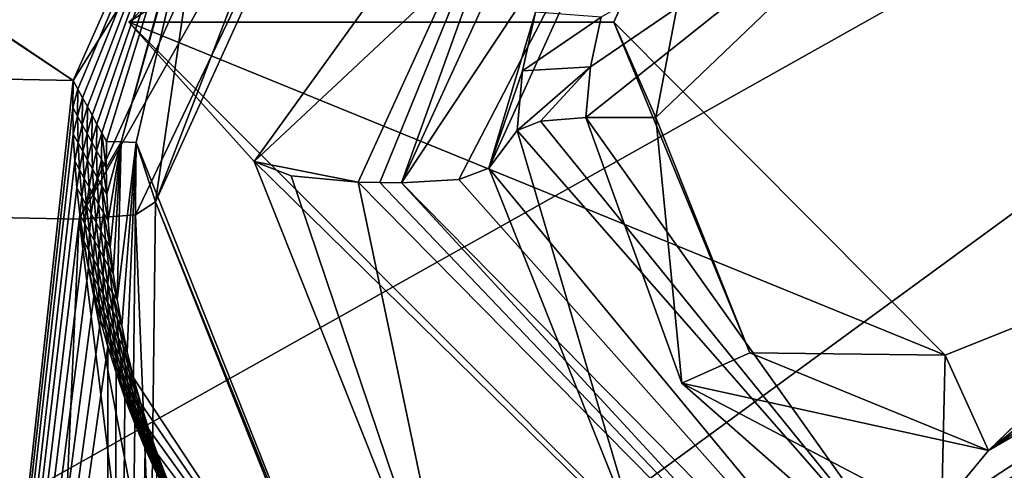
# Model space of a CAD drawing. Header units: millimetres. Extents: x -147 to 294, y -82 to 275.
# Tile 317 of 609: x 219.46 to 223.25, y 209.8 to 211.53. Entities that reach past the tile are written whole.
import ezdxf

# ---------------------------------------------------------------- set-up
doc = ezdxf.new("R2010")
doc.units = ezdxf.units.MM
doc.header["$LTSCALE"] = 67.506716
for name, color, linetype in [('1514', 7, 'CONTINUOUS'), ('1515', 7, 'CONTINUOUS'), ('1516', 7, 'CONTINUOUS'), ('1517', 7, 'CONTINUOUS'), ('1518', 7, 'CONTINUOUS'), ('1519', 7, 'CONTINUOUS'), ('1520', 7, 'CONTINUOUS'), ('1521', 7, 'CONTINUOUS'), ('1522', 7, 'CONTINUOUS'), ('1523', 7, 'CONTINUOUS'), ('1524', 7, 'CONTINUOUS'), ('1525', 7, 'CONTINUOUS'), ('1526', 7, 'CONTINUOUS'), ('1527', 7, 'CONTINUOUS'), ('1528', 7, 'CONTINUOUS'), ('1529', 7, 'CONTINUOUS'), ('1879', 7, 'CONTINUOUS'), ('1880', 7, 'CONTINUOUS'), ('2223', 7, 'CONTINUOUS'), ('2227', 7, 'CONTINUOUS'), ('2262', 7, 'CONTINUOUS'), ('2263', 7, 'CONTINUOUS'), ('2267', 7, 'CONTINUOUS'), ('2268', 7, 'CONTINUOUS'), ('2269', 7, 'CONTINUOUS'), ('2270', 7, 'CONTINUOUS'), ('2272', 7, 'CONTINUOUS'), ('2273', 7, 'CONTINUOUS'), ('756', 7, 'CONTINUOUS'), ('841', 7, 'CONTINUOUS')]:
    doc.layers.add(name, color=color, linetype=linetype)

msp = doc.modelspace()

# ---------------------------------------------------------------- linework, layer by layer
at = {"layer": '1514', "linetype": 'CONTINUOUS'}
for points in [[(219.877, 211.5258, -12.4908), (223.1358, 214.6399, -12.0937), (221.7466, 211.5258, -12.6877), (219.877, 211.5258, -12.4908)], [(221.7466, 211.5258, -12.6877), (223.1358, 214.6399, -12.0937), (222.1534, 212.4339, -12.5146), (221.7466, 211.5258, -12.6877)], [(223.1358, 214.6399, -12.0937), (226.2416, 211.5258, -13.161), (223.0931, 212.8104, -12.5241), (223.1358, 214.6399, -12.0937)], [(223.0931, 212.8104, -12.5241), (226.2416, 211.5258, -13.161), (224.372, 211.5258, -12.9641), (223.0931, 212.8104, -12.5241)], [(222.9828, 208.4118, -13.558), (219.877, 211.5258, -12.4908), (223.0255, 210.2412, -13.1277), (222.9828, 208.4118, -13.558)], [(219.877, 211.5258, -12.4908), (221.7466, 211.5258, -12.6877), (223.0255, 210.2412, -13.1277), (219.877, 211.5258, -12.4908)], [(226.2416, 211.5258, -13.161), (222.9828, 208.4118, -13.558), (224.372, 211.5258, -12.9641), (226.2416, 211.5258, -13.161)], [(224.372, 211.5258, -12.9641), (222.9828, 208.4118, -13.558), (223.9652, 210.6177, -13.1371), (224.372, 211.5258, -12.9641)], [(223.9652, 210.6177, -13.1371), (222.9828, 208.4118, -13.558), (223.0255, 210.2412, -13.1277), (223.9652, 210.6177, -13.1371)]]:
    msp.add_3dface(points, dxfattribs=at)
at = {"layer": '1515', "linetype": 'CONTINUOUS'}
for points in [[(219.877, 211.5258, -12.4908), (222.9828, 208.4118, -13.558), (220.3597, 210.9879, -10.2533), (219.877, 211.5258, -12.4908)], [(222.9828, 208.4118, -13.558), (226.2416, 211.5258, -13.161), (225.326, 208.9041, -10.9821), (222.9828, 208.4118, -13.558)], [(220.3597, 210.9879, -10.2533), (222.9828, 208.4118, -13.558), (221.1695, 208.9564, -10.7736), (220.3597, 210.9879, -10.2533)]]:
    msp.add_3dface(points, dxfattribs=at)
at = {"layer": '1516', "linetype": 'CONTINUOUS'}
for points in [[(223.1358, 214.6399, -12.0937), (219.877, 211.5258, -12.4908), (223.3667, 213.8048, -9.7203), (223.1358, 214.6399, -12.0937)], [(226.2416, 211.5258, -13.161), (223.1358, 214.6399, -12.0937), (226.2346, 210.9117, -10.5478), (226.2416, 211.5258, -13.161)], [(226.2346, 210.9117, -10.5478), (223.1358, 214.6399, -12.0937), (225.4272, 212.9389, -10.0242), (226.2346, 210.9117, -10.5478)], [(219.877, 211.5258, -12.4908), (220.3597, 210.9879, -10.2533), (223.3667, 213.8048, -9.7203), (219.877, 211.5258, -12.4908)]]:
    msp.add_3dface(points, dxfattribs=at)
at = {"layer": '1517', "linetype": 'CONTINUOUS'}
for points in [[(223.3667, 213.8048, -9.7203), (220.3597, 210.9879, -10.2533), (221.5528, 212.6435, -9.5599), (223.3667, 213.8048, -9.7203)], [(221.5528, 212.6435, -9.5599), (220.3597, 210.9879, -10.2533), (220.7609, 210.9081, -9.9456), (221.5528, 212.6435, -9.5599)], [(220.7609, 210.9081, -9.9456), (220.3597, 210.9879, -10.2533), (220.5026, 210.9328, -10.0287), (220.7609, 210.9081, -9.9456)]]:
    msp.add_3dface(points, dxfattribs=at)
at = {"layer": '1518', "linetype": 'CONTINUOUS'}
for points in [[(220.3597, 210.9879, -10.2533), (221.1695, 208.9564, -10.7736), (220.5026, 210.9328, -10.0287), (220.3597, 210.9879, -10.2533)], [(221.1695, 208.9564, -10.7736), (220.7609, 210.9081, -9.9456), (220.5026, 210.9328, -10.0287), (221.1695, 208.9564, -10.7736)], [(220.7609, 210.9081, -9.9456), (221.1695, 208.9564, -10.7736), (223.243, 208.3932, -10.6348), (220.7609, 210.9081, -9.9456)]]:
    msp.add_3dface(points, dxfattribs=at)
at = {"layer": '1519', "linetype": 'CONTINUOUS'}
for points in [[(220.7609, 210.9081, -9.9456), (223.243, 208.3932, -10.6348), (220.8447, 210.9066, -9.9481), (220.7609, 210.9081, -9.9456)], [(220.8447, 210.9066, -9.9481), (223.243, 208.3932, -10.6348), (220.9284, 210.9052, -9.9506), (220.8447, 210.9066, -9.9481)], [(220.9284, 210.9052, -9.9506), (223.243, 208.3932, -10.6348), (223.3056, 208.4927, -10.6127), (220.9284, 210.9052, -9.9506)]]:
    msp.add_3dface(points, dxfattribs=at)
at = {"layer": '1520', "linetype": 'CONTINUOUS'}
for points in [[(221.1489, 210.918, -10.0354), (223.3056, 208.4927, -10.6127), (221.2646, 210.9616, -10.2368), (221.1489, 210.918, -10.0354)], [(221.2646, 210.9616, -10.2368), (223.3056, 208.4927, -10.6127), (221.8458, 209.5068, -10.598), (221.2646, 210.9616, -10.2368)], [(220.9284, 210.9052, -9.9506), (223.3056, 208.4927, -10.6127), (221.1489, 210.918, -10.0354), (220.9284, 210.9052, -9.9506)]]:
    msp.add_3dface(points, dxfattribs=at)
at = {"layer": '1521', "linetype": 'CONTINUOUS'}
for points in [[(220.9284, 210.9052, -9.9506), (221.9147, 212.3939, -9.9108), (221.6969, 212.5814, -9.5784), (220.9284, 210.9052, -9.9506)], [(220.9284, 210.9052, -9.9506), (221.1489, 210.918, -10.0354), (221.9147, 212.3939, -9.9108), (220.9284, 210.9052, -9.9506)], [(221.1489, 210.918, -10.0354), (221.2646, 210.9616, -10.2368), (221.9147, 212.3939, -9.9108), (221.1489, 210.918, -10.0354)]]:
    msp.add_3dface(points, dxfattribs=at)
at = {"layer": '1522', "linetype": 'CONTINUOUS'}
for points in [[(221.5528, 212.6435, -9.5599), (220.7609, 210.9081, -9.9456), (220.8447, 210.9066, -9.9481), (221.5528, 212.6435, -9.5599)], [(221.5528, 212.6435, -9.5599), (220.8447, 210.9066, -9.9481), (220.9284, 210.9052, -9.9506), (221.5528, 212.6435, -9.5599)], [(221.5528, 212.6435, -9.5599), (220.9284, 210.9052, -9.9506), (221.6969, 212.5814, -9.5784), (221.5528, 212.6435, -9.5599)]]:
    msp.add_3dface(points, dxfattribs=at)
at = {"layer": '1523', "linetype": 'CONTINUOUS'}
for points in [[(221.9147, 212.3939, -9.9108), (221.2646, 210.9616, -10.2368), (221.4446, 211.5637, -10.7669), (221.9147, 212.3939, -9.9108)], [(221.4446, 211.5637, -10.7669), (221.2646, 210.9616, -10.2368), (221.3947, 211.3373, -10.8155), (221.4446, 211.5637, -10.7669)], [(221.3947, 211.3373, -10.8155), (221.2646, 210.9616, -10.2368), (221.3742, 211.1073, -10.868), (221.3947, 211.3373, -10.8155)]]:
    msp.add_3dface(points, dxfattribs=at)
at = {"layer": '1524', "linetype": 'CONTINUOUS'}
for points in [[(221.2646, 210.9616, -10.2368), (221.8458, 209.5068, -10.598), (221.3742, 211.1073, -10.868), (221.2646, 210.9616, -10.2368)], [(221.3742, 211.1073, -10.868), (221.8458, 209.5068, -10.598), (222.9647, 209.2914, -11.4671), (221.3742, 211.1073, -10.868)], [(222.9647, 209.2914, -11.4671), (223.3189, 208.8827, -10.7848), (225.0449, 210.6508, -11.363), (222.9647, 209.2914, -11.4671)]]:
    msp.add_3dface(points, dxfattribs=at)
at = {"layer": '1525', "linetype": 'CONTINUOUS'}
for points in [[(221.3742, 211.1073, -10.868), (222.9647, 209.2914, -11.4671), (221.4649, 211.1438, -11.0329), (221.3742, 211.1073, -10.868)], [(221.4649, 211.1438, -11.0329), (222.9647, 209.2914, -11.4671), (221.6393, 211.1579, -11.1112), (221.4649, 211.1438, -11.0329)], [(221.6393, 211.1579, -11.1112), (222.9647, 209.2914, -11.4671), (222.0099, 210.1331, -11.3938), (221.6393, 211.1579, -11.1112)], [(222.984, 209.6213, -11.618), (225.0449, 210.6508, -11.363), (224.7457, 210.7716, -11.5301), (222.984, 209.6213, -11.618)], [(222.9647, 209.2914, -11.4671), (225.0449, 210.6508, -11.363), (222.984, 209.6213, -11.618), (222.9647, 209.2914, -11.4671)], [(222.0099, 210.1331, -11.3938), (222.9647, 209.2914, -11.4671), (222.984, 209.6213, -11.618), (222.0099, 210.1331, -11.3938)]]:
    msp.add_3dface(points, dxfattribs=at)
at = {"layer": '1526', "linetype": 'CONTINUOUS'}
for points in [[(221.4446, 211.5637, -10.7669), (221.3947, 211.3373, -10.8155), (221.6989, 211.5441, -11.0257), (221.4446, 211.5637, -10.7669)], [(221.6989, 211.5441, -11.0257), (221.3947, 211.3373, -10.8155), (221.6567, 211.3525, -11.0668), (221.6989, 211.5441, -11.0257)], [(221.3947, 211.3373, -10.8155), (221.3742, 211.1073, -10.868), (221.6567, 211.3525, -11.0668), (221.3947, 211.3373, -10.8155)], [(221.3742, 211.1073, -10.868), (221.4649, 211.1438, -11.0329), (221.6567, 211.3525, -11.0668), (221.3742, 211.1073, -10.868)], [(221.4649, 211.1438, -11.0329), (221.6393, 211.1579, -11.1112), (221.6567, 211.3525, -11.0668), (221.4649, 211.1438, -11.0329)]]:
    msp.add_3dface(points, dxfattribs=at)
at = {"layer": '1527', "linetype": 'CONTINUOUS'}
for points in [[(221.6567, 211.3525, -11.0668), (221.6393, 211.1579, -11.1112), (223.2521, 212.4425, -10.9757), (221.6567, 211.3525, -11.0668)], [(223.2521, 212.4425, -10.9757), (221.6393, 211.1579, -11.1112), (221.9096, 211.1579, -11.1397), (223.2521, 212.4425, -10.9757)], [(221.6989, 211.5441, -11.0257), (221.6567, 211.3525, -11.0668), (223.2521, 212.4425, -10.9757), (221.6989, 211.5441, -11.0257)], [(221.6393, 211.1579, -11.1112), (222.0099, 210.1331, -11.3938), (221.9096, 211.1579, -11.1397), (221.6393, 211.1579, -11.1112)], [(221.9096, 211.1579, -11.1397), (222.0099, 210.1331, -11.3938), (222.2714, 210.2498, -11.3936), (221.9096, 211.1579, -11.1397)], [(224.7879, 210.9632, -11.489), (224.8053, 211.1579, -11.4446), (223.1925, 209.8733, -11.5801), (224.7879, 210.9632, -11.489)], [(224.8053, 211.1579, -11.4446), (224.535, 211.1579, -11.4161), (223.1925, 209.8733, -11.5801), (224.8053, 211.1579, -11.4446)], [(224.7457, 210.7716, -11.5301), (224.7879, 210.9632, -11.489), (223.1925, 209.8733, -11.5801), (224.7457, 210.7716, -11.5301)], [(222.984, 209.6213, -11.618), (224.7457, 210.7716, -11.5301), (223.1925, 209.8733, -11.5801), (222.984, 209.6213, -11.618)], [(222.2714, 210.2498, -11.3936), (222.0099, 210.1331, -11.3938), (223.1925, 209.8733, -11.5801), (222.2714, 210.2498, -11.3936)], [(222.0099, 210.1331, -11.3938), (222.984, 209.6213, -11.618), (223.1925, 209.8733, -11.5801), (222.0099, 210.1331, -11.3938)]]:
    msp.add_3dface(points, dxfattribs=at)
at = {"layer": '1528', "linetype": 'CONTINUOUS'}
for points in [[(223.0931, 212.8104, -12.5241), (224.372, 211.5258, -12.9641), (224.1732, 212.066, -11.1622), (223.0931, 212.8104, -12.5241)], [(221.7466, 211.5258, -12.6877), (222.1534, 212.4339, -12.5146), (221.9096, 211.1579, -11.1397), (221.7466, 211.5258, -12.6877)], [(222.1534, 212.4339, -12.5146), (223.2521, 212.4425, -10.9757), (221.9096, 211.1579, -11.1397), (222.1534, 212.4339, -12.5146)]]:
    msp.add_3dface(points, dxfattribs=at)
at = {"layer": '1529', "linetype": 'CONTINUOUS'}
for points in [[(223.0255, 210.2412, -13.1277), (221.7466, 211.5258, -12.6877), (222.2714, 210.2498, -11.3936), (223.0255, 210.2412, -13.1277)], [(221.7466, 211.5258, -12.6877), (221.9096, 211.1579, -11.1397), (222.2714, 210.2498, -11.3936), (221.7466, 211.5258, -12.6877)], [(224.535, 211.1579, -11.4161), (223.9652, 210.6177, -13.1371), (223.1925, 209.8733, -11.5801), (224.535, 211.1579, -11.4161)], [(223.9652, 210.6177, -13.1371), (223.0255, 210.2412, -13.1277), (223.1925, 209.8733, -11.5801), (223.9652, 210.6177, -13.1371)], [(223.0255, 210.2412, -13.1277), (222.2714, 210.2498, -11.3936), (223.1925, 209.8733, -11.5801), (223.0255, 210.2412, -13.1277)]]:
    msp.add_3dface(points, dxfattribs=at)
at = {"layer": '1879', "linetype": 'CONTINUOUS'}
for points in [[(219.6614, 211.3002, -11.473), (215.3551, 214.2048, -10.7658), (221.4861, 214.2106, -10.8442), (219.6614, 211.3002, -11.473)], [(216.352, 213.506, -10.9229), (215.3551, 214.2048, -10.7658), (219.6614, 211.3002, -11.473), (216.352, 213.506, -10.9229)], [(218.4311, 211.3242, -11.4471), (216.352, 213.506, -10.9229), (219.6614, 211.3002, -11.473), (218.4311, 211.3242, -11.4471)]]:
    msp.add_3dface(points, dxfattribs=at)
at = {"layer": '1880', "linetype": 'CONTINUOUS'}
for points in [[(218.4311, 211.3242, -11.4471), (219.6614, 211.3002, -11.473), (218.7478, 202.9495, -13.5484), (218.4311, 211.3242, -11.4471)], [(218.7478, 202.9495, -13.5484), (219.6614, 211.3002, -11.473), (219.6602, 211.1968, -11.4976), (218.7478, 202.9495, -13.5484)], [(219.6623, 211.0933, -11.5224), (218.7478, 202.9495, -13.5484), (219.6602, 211.1968, -11.4976), (219.6623, 211.0933, -11.5224)], [(219.6676, 210.9897, -11.5473), (218.7478, 202.9495, -13.5484), (219.6623, 211.0933, -11.5224), (219.6676, 210.9897, -11.5473)], [(219.6762, 210.8863, -11.5723), (218.7478, 202.9495, -13.5484), (219.6676, 210.9897, -11.5473), (219.6762, 210.8863, -11.5723)], [(219.688, 210.783, -11.5974), (218.7478, 202.9495, -13.5484), (219.6762, 210.8863, -11.5723), (219.688, 210.783, -11.5974)], [(219.7031, 210.6801, -11.6224), (218.7478, 202.9495, -13.5484), (219.688, 210.783, -11.5974), (219.7031, 210.6801, -11.6224)], [(219.7214, 210.5776, -11.6475), (218.7478, 202.9495, -13.5484), (219.7031, 210.6801, -11.6224), (219.7214, 210.5776, -11.6475)], [(219.7429, 210.4757, -11.6725), (218.7478, 202.9495, -13.5484), (219.7214, 210.5776, -11.6475), (219.7429, 210.4757, -11.6725)], [(219.7677, 210.3744, -11.6975), (218.7478, 202.9495, -13.5484), (219.7429, 210.4757, -11.6725), (219.7677, 210.3744, -11.6975)], [(219.7957, 210.2738, -11.7224), (218.7478, 202.9495, -13.5484), (219.7677, 210.3744, -11.6975), (219.7957, 210.2738, -11.7224)], [(219.7919, 201.3549, -13.9898), (218.7478, 202.9495, -13.5484), (219.7957, 210.2738, -11.7224), (219.7919, 201.3549, -13.9898)], [(219.827, 210.1739, -11.7472), (219.7919, 201.3549, -13.9898), (219.7957, 210.2738, -11.7224), (219.827, 210.1739, -11.7472)], [(219.8615, 210.075, -11.7719), (219.7919, 201.3549, -13.9898), (219.827, 210.1739, -11.7472), (219.8615, 210.075, -11.7719)], [(219.8991, 209.977, -11.7965), (219.7919, 201.3549, -13.9898), (219.8615, 210.075, -11.7719), (219.8991, 209.977, -11.7965)], [(219.9398, 209.8803, -11.8208), (219.7919, 201.3549, -13.9898), (219.8991, 209.977, -11.7965), (219.9398, 209.8803, -11.8208)], [(219.9836, 209.7848, -11.845), (219.7919, 201.3549, -13.9898), (219.9398, 209.8803, -11.8208), (219.9836, 209.7848, -11.845)]]:
    msp.add_3dface(points, dxfattribs=at)
at = {"layer": '2223', "linetype": 'CONTINUOUS'}
for points in [[(216.4957, 210.8321, -9.1839), (220.8279, 213.2816, -8.6769), (216.3265, 211.7401, -8.9692), (216.4957, 210.8321, -9.1839)], [(218.0914, 210.7973, -9.2039), (220.8279, 213.2816, -8.6769), (216.4957, 210.8321, -9.1839), (218.0914, 210.7973, -9.2039)], [(219.6853, 210.7654, -9.236), (220.8279, 213.2816, -8.6769), (218.0914, 210.7973, -9.2039), (219.6853, 210.7654, -9.236)]]:
    msp.add_3dface(points, dxfattribs=at)
at = {"layer": '2227', "linetype": 'CONTINUOUS'}
for points in [[(219.6853, 210.7654, -9.236), (218.0914, 210.7973, -9.2039), (219.2029, 199.9593, -11.9699), (219.6853, 210.7654, -9.236)], [(221.3197, 197.5465, -12.6756), (219.6853, 210.7654, -9.236), (219.2029, 199.9593, -11.9699), (221.3197, 197.5465, -12.6756)], [(219.6853, 210.7654, -9.236), (221.3197, 197.5465, -12.6756), (219.9612, 209.3108, -9.5925), (219.6853, 210.7654, -9.236)]]:
    msp.add_3dface(points, dxfattribs=at)
at = {"layer": '2262', "linetype": 'CONTINUOUS'}
for points in [[(219.9018, 210.7825, -9.3328), (219.9612, 209.3108, -9.5925), (219.979, 210.8324, -9.5518), (219.9018, 210.7825, -9.3328)], [(219.979, 210.8324, -9.5518), (219.9612, 209.3108, -9.5925), (220.9123, 208.49, -10.1353), (219.979, 210.8324, -9.5518)], [(219.6853, 210.7654, -9.236), (219.9612, 209.3108, -9.5925), (219.9018, 210.7825, -9.3328), (219.6853, 210.7654, -9.236)]]:
    msp.add_3dface(points, dxfattribs=at)
at = {"layer": '2263', "linetype": 'CONTINUOUS'}
for points in [[(220.8279, 213.2816, -8.6769), (219.6853, 210.7654, -9.236), (221.0301, 213.142, -9.032), (220.8279, 213.2816, -8.6769)], [(219.6853, 210.7654, -9.236), (219.9018, 210.7825, -9.3328), (221.0301, 213.142, -9.032), (219.6853, 210.7654, -9.236)], [(219.9018, 210.7825, -9.3328), (219.979, 210.8324, -9.5518), (221.0301, 213.142, -9.032), (219.9018, 210.7825, -9.3328)]]:
    msp.add_3dface(points, dxfattribs=at)
at = {"layer": '2267', "linetype": 'CONTINUOUS'}
for points in [[(219.79, 211.0654, -10.5031), (219.8473, 211.0632, -10.5049), (219.7889, 210.9633, -10.5276), (219.79, 211.0654, -10.5031)], [(219.7889, 210.9633, -10.5276), (219.8473, 211.0632, -10.5049), (219.791, 210.8614, -10.552), (219.7889, 210.9633, -10.5276)], [(219.791, 210.8614, -10.552), (219.8473, 211.0632, -10.5049), (219.7962, 210.7598, -10.5765), (219.791, 210.8614, -10.552)], [(219.7962, 210.7598, -10.5765), (219.8473, 211.0632, -10.5049), (219.8046, 210.6583, -10.6011), (219.7962, 210.7598, -10.5765)], [(219.8046, 210.6583, -10.6011), (219.8473, 211.0632, -10.5049), (219.8163, 210.5571, -10.6257), (219.8046, 210.6583, -10.6011)], [(219.8163, 210.5571, -10.6257), (219.8473, 211.0632, -10.5049), (219.8311, 210.4558, -10.6503), (219.8163, 210.5571, -10.6257)], [(219.8473, 211.0632, -10.5049), (219.9041, 211.061, -10.5065), (219.8311, 210.4558, -10.6503), (219.8473, 211.0632, -10.5049)], [(219.8311, 210.4558, -10.6503), (219.9041, 211.061, -10.5065), (219.8491, 210.3546, -10.6751), (219.8311, 210.4558, -10.6503)], [(219.8491, 210.3546, -10.6751), (219.9041, 211.061, -10.5065), (219.8702, 210.2537, -10.6999), (219.8491, 210.3546, -10.6751)], [(219.8702, 210.2537, -10.6999), (219.9041, 211.061, -10.5065), (219.8946, 210.1536, -10.7246), (219.8702, 210.2537, -10.6999)], [(219.9041, 211.061, -10.5065), (220.828, 208.7377, -11.0913), (219.8946, 210.1536, -10.7246), (219.9041, 211.061, -10.5065)], [(219.8946, 210.1536, -10.7246), (220.828, 208.7377, -11.0913), (219.9221, 210.0545, -10.7491), (219.8946, 210.1536, -10.7246)], [(219.9221, 210.0545, -10.7491), (220.828, 208.7377, -11.0913), (219.9528, 209.956, -10.7736), (219.9221, 210.0545, -10.7491)], [(219.9528, 209.956, -10.7736), (220.828, 208.7377, -11.0913), (219.9867, 209.8581, -10.798), (219.9528, 209.956, -10.7736)], [(219.9867, 209.8581, -10.798), (220.828, 208.7377, -11.0913), (220.0237, 209.7612, -10.8224), (219.9867, 209.8581, -10.798)]]:
    msp.add_3dface(points, dxfattribs=at)
at = {"layer": '2268', "linetype": 'CONTINUOUS'}
for points in [[(219.979, 210.8324, -9.5518), (220.828, 208.7377, -11.0913), (219.9041, 211.061, -10.5065), (219.979, 210.8324, -9.5518)], [(219.979, 210.8324, -9.5518), (220.9123, 208.49, -10.1353), (220.828, 208.7377, -11.0913), (219.979, 210.8324, -9.5518)]]:
    msp.add_3dface(points, dxfattribs=at)
at = {"layer": '2269', "linetype": 'CONTINUOUS'}
for points in [[(221.0301, 213.142, -9.032), (219.979, 210.8324, -9.5518), (220.9446, 213.3499, -9.9976), (221.0301, 213.142, -9.032)], [(220.9446, 213.3499, -9.9976), (219.979, 210.8324, -9.5518), (220.1952, 212.3104, -10.2182), (220.9446, 213.3499, -9.9976)], [(219.979, 210.8324, -9.5518), (219.9041, 211.061, -10.5065), (220.1952, 212.3104, -10.2182), (219.979, 210.8324, -9.5518)]]:
    msp.add_3dface(points, dxfattribs=at)
at = {"layer": '2270', "linetype": 'CONTINUOUS'}
for points in [[(219.8473, 211.0632, -10.5049), (219.79, 211.0654, -10.5031), (220.3146, 212.7671, -10.1154), (219.8473, 211.0632, -10.5049)], [(220.1952, 212.3104, -10.2182), (219.8473, 211.0632, -10.5049), (220.3146, 212.7671, -10.1154), (220.1952, 212.3104, -10.2182)], [(219.9041, 211.061, -10.5065), (219.8473, 211.0632, -10.5049), (220.1952, 212.3104, -10.2182), (219.9041, 211.061, -10.5065)]]:
    msp.add_3dface(points, dxfattribs=at)
at = {"layer": '2272', "linetype": 'CONTINUOUS'}
for points in [[(219.6614, 211.3002, -11.473), (221.4861, 214.2106, -10.8442), (220.3146, 212.7671, -10.1154), (219.6614, 211.3002, -11.473)], [(219.6614, 211.3002, -11.473), (220.3146, 212.7671, -10.1154), (219.6797, 211.2668, -11.335), (219.6614, 211.3002, -11.473)], [(219.6797, 211.2668, -11.335), (220.3146, 212.7671, -10.1154), (219.6981, 211.2332, -11.1963), (219.6797, 211.2668, -11.335)], [(219.6981, 211.2332, -11.1963), (220.3146, 212.7671, -10.1154), (219.7165, 211.1996, -11.0575), (219.6981, 211.2332, -11.1963)], [(219.7165, 211.1996, -11.0575), (220.3146, 212.7671, -10.1154), (219.7349, 211.166, -10.9188), (219.7165, 211.1996, -11.0575)], [(219.7349, 211.166, -10.9188), (220.3146, 212.7671, -10.1154), (219.7533, 211.1324, -10.7801), (219.7349, 211.166, -10.9188)], [(219.7533, 211.1324, -10.7801), (220.3146, 212.7671, -10.1154), (219.7717, 211.0988, -10.6414), (219.7533, 211.1324, -10.7801)], [(220.3146, 212.7671, -10.1154), (219.79, 211.0654, -10.5031), (219.7717, 211.0988, -10.6414), (220.3146, 212.7671, -10.1154)]]:
    msp.add_3dface(points, dxfattribs=at)
at = {"layer": '2273', "linetype": 'CONTINUOUS'}
for points in [[(219.6602, 211.1968, -11.4976), (219.6614, 211.3002, -11.473), (219.6797, 211.2668, -11.335), (219.6602, 211.1968, -11.4976)], [(219.6602, 211.1968, -11.4976), (219.6797, 211.2668, -11.335), (219.6785, 211.1632, -11.3597), (219.6602, 211.1968, -11.4976)], [(219.6797, 211.2668, -11.335), (219.6981, 211.2332, -11.1963), (219.6785, 211.1632, -11.3597), (219.6797, 211.2668, -11.335)], [(219.6785, 211.1632, -11.3597), (219.6981, 211.2332, -11.1963), (219.6969, 211.1297, -11.221), (219.6785, 211.1632, -11.3597)], [(219.6981, 211.2332, -11.1963), (219.7165, 211.1996, -11.0575), (219.6969, 211.1297, -11.221), (219.6981, 211.2332, -11.1963)], [(219.6969, 211.1297, -11.221), (219.7165, 211.1996, -11.0575), (219.7153, 211.0963, -11.0823), (219.6969, 211.1297, -11.221)], [(219.7165, 211.1996, -11.0575), (219.7349, 211.166, -10.9188), (219.7153, 211.0963, -11.0823), (219.7165, 211.1996, -11.0575)], [(219.6623, 211.0933, -11.5224), (219.6602, 211.1968, -11.4976), (219.6785, 211.1632, -11.3597), (219.6623, 211.0933, -11.5224)], [(219.6806, 211.0594, -11.3847), (219.6623, 211.0933, -11.5224), (219.6785, 211.1632, -11.3597), (219.6806, 211.0594, -11.3847)], [(219.6806, 211.0594, -11.3847), (219.6785, 211.1632, -11.3597), (219.6969, 211.1297, -11.221), (219.6806, 211.0594, -11.3847)], [(219.7153, 211.0963, -11.0823), (219.7349, 211.166, -10.9188), (219.7337, 211.0628, -10.9435), (219.7153, 211.0963, -11.0823)], [(219.7349, 211.166, -10.9188), (219.7533, 211.1324, -10.7801), (219.7337, 211.0628, -10.9435), (219.7349, 211.166, -10.9188)], [(219.699, 211.0261, -11.2459), (219.6806, 211.0594, -11.3847), (219.6969, 211.1297, -11.221), (219.699, 211.0261, -11.2459)], [(219.699, 211.0261, -11.2459), (219.6969, 211.1297, -11.221), (219.7153, 211.0963, -11.0823), (219.699, 211.0261, -11.2459)], [(219.7337, 211.0628, -10.9435), (219.7533, 211.1324, -10.7801), (219.7522, 211.0293, -10.8047), (219.7337, 211.0628, -10.9435)], [(219.7533, 211.1324, -10.7801), (219.7717, 211.0988, -10.6414), (219.7522, 211.0293, -10.8047), (219.7533, 211.1324, -10.7801)], [(219.6676, 210.9897, -11.5473), (219.6623, 211.0933, -11.5224), (219.6806, 211.0594, -11.3847), (219.6676, 210.9897, -11.5473)], [(219.7175, 210.9927, -11.1071), (219.699, 211.0261, -11.2459), (219.7153, 211.0963, -11.0823), (219.7175, 210.9927, -11.1071)], [(219.7175, 210.9927, -11.1071), (219.7153, 211.0963, -11.0823), (219.7337, 211.0628, -10.9435), (219.7175, 210.9927, -11.1071)], [(219.7522, 211.0293, -10.8047), (219.7717, 211.0988, -10.6414), (219.7706, 210.9959, -10.666), (219.7522, 211.0293, -10.8047)], [(219.7717, 211.0988, -10.6414), (219.7889, 210.9633, -10.5276), (219.7706, 210.9959, -10.666), (219.7717, 211.0988, -10.6414)], [(219.79, 211.0654, -10.5031), (219.7889, 210.9633, -10.5276), (219.7717, 211.0988, -10.6414), (219.79, 211.0654, -10.5031)], [(219.686, 210.9555, -11.4097), (219.6676, 210.9897, -11.5473), (219.6806, 211.0594, -11.3847), (219.686, 210.9555, -11.4097)], [(219.686, 210.9555, -11.4097), (219.6806, 211.0594, -11.3847), (219.699, 211.0261, -11.2459), (219.686, 210.9555, -11.4097)], [(219.7359, 210.9594, -10.9683), (219.7175, 210.9927, -11.1071), (219.7337, 211.0628, -10.9435), (219.7359, 210.9594, -10.9683)], [(219.7359, 210.9594, -10.9683), (219.7337, 211.0628, -10.9435), (219.7522, 211.0293, -10.8047), (219.7359, 210.9594, -10.9683)], [(219.7044, 210.9223, -11.2709), (219.686, 210.9555, -11.4097), (219.699, 211.0261, -11.2459), (219.7044, 210.9223, -11.2709)], [(219.7044, 210.9223, -11.2709), (219.699, 211.0261, -11.2459), (219.7175, 210.9927, -11.1071), (219.7044, 210.9223, -11.2709)], [(219.7543, 210.926, -10.8296), (219.7359, 210.9594, -10.9683), (219.7522, 211.0293, -10.8047), (219.7543, 210.926, -10.8296)], [(219.7543, 210.926, -10.8296), (219.7522, 211.0293, -10.8047), (219.7706, 210.9959, -10.666), (219.7543, 210.926, -10.8296)], [(219.6762, 210.8863, -11.5723), (219.6676, 210.9897, -11.5473), (219.686, 210.9555, -11.4097), (219.6762, 210.8863, -11.5723)], [(219.7228, 210.8891, -11.1321), (219.7044, 210.9223, -11.2709), (219.7175, 210.9927, -11.1071), (219.7228, 210.8891, -11.1321)], [(219.7228, 210.8891, -11.1321), (219.7175, 210.9927, -11.1071), (219.7359, 210.9594, -10.9683), (219.7228, 210.8891, -11.1321)], [(219.7727, 210.8927, -10.6908), (219.7543, 210.926, -10.8296), (219.7706, 210.9959, -10.666), (219.7727, 210.8927, -10.6908)], [(219.7889, 210.9633, -10.5276), (219.791, 210.8614, -10.552), (219.7706, 210.9959, -10.666), (219.7889, 210.9633, -10.5276)], [(219.791, 210.8614, -10.552), (219.7727, 210.8927, -10.6908), (219.7706, 210.9959, -10.666), (219.791, 210.8614, -10.552)], [(219.6947, 210.8517, -11.4348), (219.6762, 210.8863, -11.5723), (219.686, 210.9555, -11.4097), (219.6947, 210.8517, -11.4348)], [(219.6947, 210.8517, -11.4348), (219.686, 210.9555, -11.4097), (219.7044, 210.9223, -11.2709), (219.6947, 210.8517, -11.4348)], [(219.7413, 210.8558, -10.9933), (219.7228, 210.8891, -11.1321), (219.7359, 210.9594, -10.9683), (219.7413, 210.8558, -10.9933)], [(219.7413, 210.8558, -10.9933), (219.7359, 210.9594, -10.9683), (219.7543, 210.926, -10.8296), (219.7413, 210.8558, -10.9933)], [(219.7131, 210.8186, -11.296), (219.6947, 210.8517, -11.4348), (219.7044, 210.9223, -11.2709), (219.7131, 210.8186, -11.296)], [(219.7131, 210.8186, -11.296), (219.7044, 210.9223, -11.2709), (219.7228, 210.8891, -11.1321), (219.7131, 210.8186, -11.296)], [(219.7597, 210.8226, -10.8545), (219.7413, 210.8558, -10.9933), (219.7543, 210.926, -10.8296), (219.7597, 210.8226, -10.8545)], [(219.7597, 210.8226, -10.8545), (219.7543, 210.926, -10.8296), (219.7727, 210.8927, -10.6908), (219.7597, 210.8226, -10.8545)], [(219.688, 210.783, -11.5974), (219.6762, 210.8863, -11.5723), (219.6947, 210.8517, -11.4348), (219.688, 210.783, -11.5974)], [(219.7315, 210.7854, -11.1572), (219.7131, 210.8186, -11.296), (219.7228, 210.8891, -11.1321), (219.7315, 210.7854, -11.1572)], [(219.7315, 210.7854, -11.1572), (219.7228, 210.8891, -11.1321), (219.7413, 210.8558, -10.9933), (219.7315, 210.7854, -11.1572)], [(219.7781, 210.7894, -10.7157), (219.7597, 210.8226, -10.8545), (219.7727, 210.8927, -10.6908), (219.7781, 210.7894, -10.7157)], [(219.791, 210.8614, -10.552), (219.7962, 210.7598, -10.5765), (219.7727, 210.8927, -10.6908), (219.791, 210.8614, -10.552)], [(219.7962, 210.7598, -10.5765), (219.7781, 210.7894, -10.7157), (219.7727, 210.8927, -10.6908), (219.7962, 210.7598, -10.5765)], [(219.7066, 210.748, -11.46), (219.688, 210.783, -11.5974), (219.6947, 210.8517, -11.4348), (219.7066, 210.748, -11.46)], [(219.7066, 210.748, -11.46), (219.6947, 210.8517, -11.4348), (219.7131, 210.8186, -11.296), (219.7066, 210.748, -11.46)], [(219.725, 210.715, -11.3212), (219.7066, 210.748, -11.46), (219.7131, 210.8186, -11.296), (219.725, 210.715, -11.3212)], [(219.725, 210.715, -11.3212), (219.7131, 210.8186, -11.296), (219.7315, 210.7854, -11.1572), (219.725, 210.715, -11.3212)], [(219.75, 210.7523, -11.0183), (219.7315, 210.7854, -11.1572), (219.7413, 210.8558, -10.9933), (219.75, 210.7523, -11.0183)], [(219.75, 210.7523, -11.0183), (219.7413, 210.8558, -10.9933), (219.7597, 210.8226, -10.8545), (219.75, 210.7523, -11.0183)], [(219.7684, 210.7193, -10.8795), (219.75, 210.7523, -11.0183), (219.7597, 210.8226, -10.8545), (219.7684, 210.7193, -10.8795)], [(219.7684, 210.7193, -10.8795), (219.7597, 210.8226, -10.8545), (219.7781, 210.7894, -10.7157), (219.7684, 210.7193, -10.8795)], [(219.7031, 210.6801, -11.6224), (219.688, 210.783, -11.5974), (219.7066, 210.748, -11.46), (219.7031, 210.6801, -11.6224)], [(219.7435, 210.6819, -11.1823), (219.725, 210.715, -11.3212), (219.7315, 210.7854, -11.1572), (219.7435, 210.6819, -11.1823)], [(219.7435, 210.6819, -11.1823), (219.7315, 210.7854, -11.1572), (219.75, 210.7523, -11.0183), (219.7435, 210.6819, -11.1823)], [(219.7868, 210.6862, -10.7406), (219.7684, 210.7193, -10.8795), (219.7781, 210.7894, -10.7157), (219.7868, 210.6862, -10.7406)], [(219.7962, 210.7598, -10.5765), (219.8046, 210.6583, -10.6011), (219.7781, 210.7894, -10.7157), (219.7962, 210.7598, -10.5765)], [(219.8046, 210.6583, -10.6011), (219.7868, 210.6862, -10.7406), (219.7781, 210.7894, -10.7157), (219.8046, 210.6583, -10.6011)], [(219.7219, 210.6445, -11.4853), (219.7031, 210.6801, -11.6224), (219.7066, 210.748, -11.46), (219.7219, 210.6445, -11.4853)], [(219.7219, 210.6445, -11.4853), (219.7066, 210.748, -11.46), (219.725, 210.715, -11.3212), (219.7219, 210.6445, -11.4853)], [(219.7619, 210.649, -11.0434), (219.7435, 210.6819, -11.1823), (219.75, 210.7523, -11.0183), (219.7619, 210.649, -11.0434)], [(219.7619, 210.649, -11.0434), (219.75, 210.7523, -11.0183), (219.7684, 210.7193, -10.8795), (219.7619, 210.649, -11.0434)], [(219.7403, 210.6116, -11.3464), (219.7219, 210.6445, -11.4853), (219.725, 210.715, -11.3212), (219.7403, 210.6116, -11.3464)], [(219.7403, 210.6116, -11.3464), (219.725, 210.715, -11.3212), (219.7435, 210.6819, -11.1823), (219.7403, 210.6116, -11.3464)], [(219.7804, 210.616, -10.9046), (219.7619, 210.649, -11.0434), (219.7684, 210.7193, -10.8795), (219.7804, 210.616, -10.9046)], [(219.7804, 210.616, -10.9046), (219.7684, 210.7193, -10.8795), (219.7868, 210.6862, -10.7406), (219.7804, 210.616, -10.9046)], [(219.7214, 210.5776, -11.6475), (219.7031, 210.6801, -11.6224), (219.7219, 210.6445, -11.4853), (219.7214, 210.5776, -11.6475)], [(219.7587, 210.5787, -11.2075), (219.7403, 210.6116, -11.3464), (219.7435, 210.6819, -11.1823), (219.7587, 210.5787, -11.2075)], [(219.7587, 210.5787, -11.2075), (219.7435, 210.6819, -11.1823), (219.7619, 210.649, -11.0434), (219.7587, 210.5787, -11.2075)], [(219.7988, 210.5831, -10.7657), (219.7804, 210.616, -10.9046), (219.7868, 210.6862, -10.7406), (219.7988, 210.5831, -10.7657)], [(219.8046, 210.6583, -10.6011), (219.8163, 210.5571, -10.6257), (219.7868, 210.6862, -10.7406), (219.8046, 210.6583, -10.6011)], [(219.8163, 210.5571, -10.6257), (219.7988, 210.5831, -10.7657), (219.7868, 210.6862, -10.7406), (219.8163, 210.5571, -10.6257)], [(219.7404, 210.5414, -11.5105), (219.7214, 210.5776, -11.6475), (219.7219, 210.6445, -11.4853), (219.7404, 210.5414, -11.5105)], [(219.7404, 210.5414, -11.5105), (219.7219, 210.6445, -11.4853), (219.7403, 210.6116, -11.3464), (219.7404, 210.5414, -11.5105)], [(219.7772, 210.5459, -11.0686), (219.7587, 210.5787, -11.2075), (219.7619, 210.649, -11.0434), (219.7772, 210.5459, -11.0686)], [(219.7772, 210.5459, -11.0686), (219.7619, 210.649, -11.0434), (219.7804, 210.616, -10.9046), (219.7772, 210.5459, -11.0686)], [(219.7588, 210.5086, -11.3716), (219.7404, 210.5414, -11.5105), (219.7403, 210.6116, -11.3464), (219.7588, 210.5086, -11.3716)], [(219.7588, 210.5086, -11.3716), (219.7403, 210.6116, -11.3464), (219.7587, 210.5787, -11.2075), (219.7588, 210.5086, -11.3716)], [(219.7956, 210.5131, -10.9297), (219.7772, 210.5459, -11.0686), (219.7804, 210.616, -10.9046), (219.7956, 210.5131, -10.9297)], [(219.7956, 210.5131, -10.9297), (219.7804, 210.616, -10.9046), (219.7988, 210.5831, -10.7657), (219.7956, 210.5131, -10.9297)], [(219.7429, 210.4757, -11.6725), (219.7214, 210.5776, -11.6475), (219.7404, 210.5414, -11.5105), (219.7429, 210.4757, -11.6725)], [(219.7773, 210.4759, -11.2327), (219.7588, 210.5086, -11.3716), (219.7587, 210.5787, -11.2075), (219.7773, 210.4759, -11.2327)], [(219.7773, 210.4759, -11.2327), (219.7587, 210.5787, -11.2075), (219.7772, 210.5459, -11.0686), (219.7773, 210.4759, -11.2327)], [(219.814, 210.4803, -10.7908), (219.7956, 210.5131, -10.9297), (219.7988, 210.5831, -10.7657), (219.814, 210.4803, -10.7908)], [(219.8163, 210.5571, -10.6257), (219.8311, 210.4558, -10.6503), (219.7988, 210.5831, -10.7657), (219.8163, 210.5571, -10.6257)], [(219.8311, 210.4558, -10.6503), (219.814, 210.4803, -10.7908), (219.7988, 210.5831, -10.7657), (219.8311, 210.4558, -10.6503)], [(219.7622, 210.4388, -11.5357), (219.7429, 210.4757, -11.6725), (219.7404, 210.5414, -11.5105), (219.7622, 210.4388, -11.5357)], [(219.7622, 210.4388, -11.5357), (219.7404, 210.5414, -11.5105), (219.7588, 210.5086, -11.3716), (219.7622, 210.4388, -11.5357)], [(219.7957, 210.4431, -11.0937), (219.7773, 210.4759, -11.2327), (219.7772, 210.5459, -11.0686), (219.7957, 210.4431, -11.0937)], [(219.7957, 210.4431, -11.0937), (219.7772, 210.5459, -11.0686), (219.7956, 210.5131, -10.9297), (219.7957, 210.4431, -11.0937)], [(219.7806, 210.4062, -11.3968), (219.7622, 210.4388, -11.5357), (219.7588, 210.5086, -11.3716), (219.7806, 210.4062, -11.3968)], [(219.7806, 210.4062, -11.3968), (219.7588, 210.5086, -11.3716), (219.7773, 210.4759, -11.2327), (219.7806, 210.4062, -11.3968)], [(219.8141, 210.4105, -10.9548), (219.7957, 210.4431, -11.0937), (219.7956, 210.5131, -10.9297), (219.8141, 210.4105, -10.9548)], [(219.8141, 210.4105, -10.9548), (219.7956, 210.5131, -10.9297), (219.814, 210.4803, -10.7908), (219.8141, 210.4105, -10.9548)], [(219.8311, 210.4558, -10.6503), (219.8491, 210.3546, -10.6751), (219.814, 210.4803, -10.7908), (219.8311, 210.4558, -10.6503)], [(219.8491, 210.3546, -10.6751), (219.8325, 210.3778, -10.8158), (219.814, 210.4803, -10.7908), (219.8491, 210.3546, -10.6751)], [(219.8325, 210.3778, -10.8158), (219.8141, 210.4105, -10.9548), (219.814, 210.4803, -10.7908), (219.8325, 210.3778, -10.8158)], [(219.7677, 210.3744, -11.6975), (219.7429, 210.4757, -11.6725), (219.7622, 210.4388, -11.5357), (219.7677, 210.3744, -11.6975)], [(219.7873, 210.3369, -11.5609), (219.7677, 210.3744, -11.6975), (219.7622, 210.4388, -11.5357), (219.7873, 210.3369, -11.5609)], [(219.7873, 210.3369, -11.5609), (219.7622, 210.4388, -11.5357), (219.7806, 210.4062, -11.3968), (219.7873, 210.3369, -11.5609)], [(219.7991, 210.3735, -11.2578), (219.7806, 210.4062, -11.3968), (219.7773, 210.4759, -11.2327), (219.7991, 210.3735, -11.2578)], [(219.7991, 210.3735, -11.2578), (219.7773, 210.4759, -11.2327), (219.7957, 210.4431, -11.0937), (219.7991, 210.3735, -11.2578)], [(219.8175, 210.3409, -11.1188), (219.7991, 210.3735, -11.2578), (219.7957, 210.4431, -11.0937), (219.8175, 210.3409, -11.1188)], [(219.8175, 210.3409, -11.1188), (219.7957, 210.4431, -11.0937), (219.8141, 210.4105, -10.9548), (219.8175, 210.3409, -11.1188)], [(219.8057, 210.3043, -11.4219), (219.7873, 210.3369, -11.5609), (219.7806, 210.4062, -11.3968), (219.8057, 210.3043, -11.4219)], [(219.8057, 210.3043, -11.4219), (219.7806, 210.4062, -11.3968), (219.7991, 210.3735, -11.2578), (219.8057, 210.3043, -11.4219)], [(219.8359, 210.3084, -10.9799), (219.8175, 210.3409, -11.1188), (219.8141, 210.4105, -10.9548), (219.8359, 210.3084, -10.9799)], [(219.8359, 210.3084, -10.9799), (219.8141, 210.4105, -10.9548), (219.8325, 210.3778, -10.8158), (219.8359, 210.3084, -10.9799)], [(219.7957, 210.2738, -11.7224), (219.7677, 210.3744, -11.6975), (219.7873, 210.3369, -11.5609), (219.7957, 210.2738, -11.7224)], [(219.8241, 210.2718, -11.2829), (219.8057, 210.3043, -11.4219), (219.7991, 210.3735, -11.2578), (219.8241, 210.2718, -11.2829)], [(219.8241, 210.2718, -11.2829), (219.7991, 210.3735, -11.2578), (219.8175, 210.3409, -11.1188), (219.8241, 210.2718, -11.2829)], [(219.8491, 210.3546, -10.6751), (219.8702, 210.2537, -10.6999), (219.8325, 210.3778, -10.8158), (219.8491, 210.3546, -10.6751)], [(219.8702, 210.2537, -10.6999), (219.8543, 210.2758, -10.8409), (219.8325, 210.3778, -10.8158), (219.8702, 210.2537, -10.6999)], [(219.8543, 210.2758, -10.8409), (219.8359, 210.3084, -10.9799), (219.8325, 210.3778, -10.8158), (219.8543, 210.2758, -10.8409)], [(219.8157, 210.2357, -11.586), (219.7957, 210.2738, -11.7224), (219.7873, 210.3369, -11.5609), (219.8157, 210.2357, -11.586)], [(219.8157, 210.2357, -11.586), (219.7873, 210.3369, -11.5609), (219.8057, 210.3043, -11.4219), (219.8157, 210.2357, -11.586)], [(219.8425, 210.2393, -11.1439), (219.8241, 210.2718, -11.2829), (219.8175, 210.3409, -11.1188), (219.8425, 210.2393, -11.1439)], [(219.8425, 210.2393, -11.1439), (219.8175, 210.3409, -11.1188), (219.8359, 210.3084, -10.9799), (219.8425, 210.2393, -11.1439)], [(219.8341, 210.2032, -11.4469), (219.8157, 210.2357, -11.586), (219.8057, 210.3043, -11.4219), (219.8341, 210.2032, -11.4469)], [(219.8341, 210.2032, -11.4469), (219.8057, 210.3043, -11.4219), (219.8241, 210.2718, -11.2829), (219.8341, 210.2032, -11.4469)], [(219.8609, 210.2069, -11.0049), (219.8425, 210.2393, -11.1439), (219.8359, 210.3084, -10.9799), (219.8609, 210.2069, -11.0049)], [(219.8609, 210.2069, -11.0049), (219.8359, 210.3084, -10.9799), (219.8543, 210.2758, -10.8409), (219.8609, 210.2069, -11.0049)], [(219.827, 210.1739, -11.7472), (219.7957, 210.2738, -11.7224), (219.8157, 210.2357, -11.586), (219.827, 210.1739, -11.7472)], [(219.8525, 210.1708, -11.3079), (219.8341, 210.2032, -11.4469), (219.8241, 210.2718, -11.2829), (219.8525, 210.1708, -11.3079)], [(219.8525, 210.1708, -11.3079), (219.8241, 210.2718, -11.2829), (219.8425, 210.2393, -11.1439), (219.8525, 210.1708, -11.3079)], [(219.8702, 210.2537, -10.6999), (219.8946, 210.1536, -10.7246), (219.8543, 210.2758, -10.8409), (219.8702, 210.2537, -10.6999)], [(219.8946, 210.1536, -10.7246), (219.8793, 210.1745, -10.8659), (219.8543, 210.2758, -10.8409), (219.8946, 210.1536, -10.7246)], [(219.8793, 210.1745, -10.8659), (219.8609, 210.2069, -11.0049), (219.8543, 210.2758, -10.8409), (219.8793, 210.1745, -10.8659)], [(219.8474, 210.1353, -11.6109), (219.827, 210.1739, -11.7472), (219.8157, 210.2357, -11.586), (219.8474, 210.1353, -11.6109)], [(219.8474, 210.1353, -11.6109), (219.8157, 210.2357, -11.586), (219.8341, 210.2032, -11.4469), (219.8474, 210.1353, -11.6109)], [(219.8709, 210.1384, -11.1689), (219.8525, 210.1708, -11.3079), (219.8425, 210.2393, -11.1439), (219.8709, 210.1384, -11.1689)], [(219.8709, 210.1384, -11.1689), (219.8425, 210.2393, -11.1439), (219.8609, 210.2069, -11.0049), (219.8709, 210.1384, -11.1689)], [(219.8615, 210.075, -11.7719), (219.827, 210.1739, -11.7472), (219.8474, 210.1353, -11.6109), (219.8615, 210.075, -11.7719)], [(219.8658, 210.1029, -11.4719), (219.8474, 210.1353, -11.6109), (219.8341, 210.2032, -11.4469), (219.8658, 210.1029, -11.4719)], [(219.8658, 210.1029, -11.4719), (219.8341, 210.2032, -11.4469), (219.8525, 210.1708, -11.3079), (219.8658, 210.1029, -11.4719)], [(219.8892, 210.1061, -11.0299), (219.8709, 210.1384, -11.1689), (219.8609, 210.2069, -11.0049), (219.8892, 210.1061, -11.0299)], [(219.8892, 210.1061, -11.0299), (219.8609, 210.2069, -11.0049), (219.8793, 210.1745, -10.8659), (219.8892, 210.1061, -11.0299)], [(219.8946, 210.1536, -10.7246), (219.9221, 210.0545, -10.7491), (219.8793, 210.1745, -10.8659), (219.8946, 210.1536, -10.7246)], [(219.9221, 210.0545, -10.7491), (219.9076, 210.0738, -10.8908), (219.8793, 210.1745, -10.8659), (219.9221, 210.0545, -10.7491)], [(219.9076, 210.0738, -10.8908), (219.8892, 210.1061, -11.0299), (219.8793, 210.1745, -10.8659), (219.9076, 210.0738, -10.8908)], [(219.8823, 210.0358, -11.6358), (219.8615, 210.075, -11.7719), (219.8474, 210.1353, -11.6109), (219.8823, 210.0358, -11.6358)], [(219.8823, 210.0358, -11.6358), (219.8474, 210.1353, -11.6109), (219.8658, 210.1029, -11.4719), (219.8823, 210.0358, -11.6358)], [(219.8841, 210.0706, -11.3329), (219.8658, 210.1029, -11.4719), (219.8525, 210.1708, -11.3079), (219.8841, 210.0706, -11.3329)], [(219.8841, 210.0706, -11.3329), (219.8525, 210.1708, -11.3079), (219.8709, 210.1384, -11.1689), (219.8841, 210.0706, -11.3329)], [(219.9025, 210.0384, -11.1938), (219.8841, 210.0706, -11.3329), (219.8709, 210.1384, -11.1689), (219.9025, 210.0384, -11.1938)], [(219.9025, 210.0384, -11.1938), (219.8709, 210.1384, -11.1689), (219.8892, 210.1061, -11.0299), (219.9025, 210.0384, -11.1938)], [(219.9007, 210.0036, -11.4967), (219.8823, 210.0358, -11.6358), (219.8658, 210.1029, -11.4719), (219.9007, 210.0036, -11.4967)], [(219.9007, 210.0036, -11.4967), (219.8658, 210.1029, -11.4719), (219.8841, 210.0706, -11.3329), (219.9007, 210.0036, -11.4967)], [(219.9208, 210.0062, -11.0547), (219.9025, 210.0384, -11.1938), (219.8892, 210.1061, -11.0299), (219.9208, 210.0062, -11.0547)], [(219.9208, 210.0062, -11.0547), (219.8892, 210.1061, -11.0299), (219.9076, 210.0738, -10.8908), (219.9208, 210.0062, -11.0547)], [(219.8991, 209.977, -11.7965), (219.8615, 210.075, -11.7719), (219.8823, 210.0358, -11.6358), (219.8991, 209.977, -11.7965)], [(219.919, 209.9714, -11.3577), (219.9007, 210.0036, -11.4967), (219.8841, 210.0706, -11.3329), (219.919, 209.9714, -11.3577)], [(219.919, 209.9714, -11.3577), (219.8841, 210.0706, -11.3329), (219.9025, 210.0384, -11.1938), (219.919, 209.9714, -11.3577)], [(219.9221, 210.0545, -10.7491), (219.9528, 209.956, -10.7736), (219.9076, 210.0738, -10.8908), (219.9221, 210.0545, -10.7491)], [(219.9528, 209.956, -10.7736), (219.9391, 209.9741, -10.9157), (219.9076, 210.0738, -10.8908), (219.9528, 209.956, -10.7736)], [(219.9391, 209.9741, -10.9157), (219.9208, 210.0062, -11.0547), (219.9076, 210.0738, -10.8908), (219.9391, 209.9741, -10.9157)], [(219.9204, 209.9374, -11.6605), (219.8991, 209.977, -11.7965), (219.8823, 210.0358, -11.6358), (219.9204, 209.9374, -11.6605)], [(219.9204, 209.9374, -11.6605), (219.8823, 210.0358, -11.6358), (219.9007, 210.0036, -11.4967), (219.9204, 209.9374, -11.6605)], [(219.9373, 209.9392, -11.2186), (219.919, 209.9714, -11.3577), (219.9025, 210.0384, -11.1938), (219.9373, 209.9392, -11.2186)], [(219.9373, 209.9392, -11.2186), (219.9025, 210.0384, -11.1938), (219.9208, 210.0062, -11.0547), (219.9373, 209.9392, -11.2186)], [(219.9388, 209.9053, -11.5214), (219.9204, 209.9374, -11.6605), (219.9007, 210.0036, -11.4967), (219.9388, 209.9053, -11.5214)], [(219.9388, 209.9053, -11.5214), (219.9007, 210.0036, -11.4967), (219.919, 209.9714, -11.3577), (219.9388, 209.9053, -11.5214)], [(219.9556, 209.9072, -11.0795), (219.9373, 209.9392, -11.2186), (219.9208, 210.0062, -11.0547), (219.9556, 209.9072, -11.0795)], [(219.9556, 209.9072, -11.0795), (219.9208, 210.0062, -11.0547), (219.9391, 209.9741, -10.9157), (219.9556, 209.9072, -11.0795)], [(219.9398, 209.8803, -11.8208), (219.8991, 209.977, -11.7965), (219.9204, 209.9374, -11.6605), (219.9398, 209.8803, -11.8208)], [(219.9571, 209.8731, -11.3823), (219.9388, 209.9053, -11.5214), (219.919, 209.9714, -11.3577), (219.9571, 209.8731, -11.3823)], [(219.9571, 209.8731, -11.3823), (219.919, 209.9714, -11.3577), (219.9373, 209.9392, -11.2186), (219.9571, 209.8731, -11.3823)], [(219.9528, 209.956, -10.7736), (219.9867, 209.8581, -10.798), (219.9391, 209.9741, -10.9157), (219.9528, 209.956, -10.7736)], [(219.9867, 209.8581, -10.798), (219.9739, 209.8752, -10.9404), (219.9391, 209.9741, -10.9157), (219.9867, 209.8581, -10.798)], [(219.9739, 209.8752, -10.9404), (219.9556, 209.9072, -11.0795), (219.9391, 209.9741, -10.9157), (219.9739, 209.8752, -10.9404)], [(219.9617, 209.84, -11.6851), (219.9398, 209.8803, -11.8208), (219.9204, 209.9374, -11.6605), (219.9617, 209.84, -11.6851)], [(219.9617, 209.84, -11.6851), (219.9204, 209.9374, -11.6605), (219.9388, 209.9053, -11.5214), (219.9617, 209.84, -11.6851)], [(219.9754, 209.8411, -11.2432), (219.9571, 209.8731, -11.3823), (219.9373, 209.9392, -11.2186), (219.9754, 209.8411, -11.2432)], [(219.9754, 209.8411, -11.2432), (219.9373, 209.9392, -11.2186), (219.9556, 209.9072, -11.0795), (219.9754, 209.8411, -11.2432)], [(219.9936, 209.8092, -11.1041), (219.9754, 209.8411, -11.2432), (219.9556, 209.9072, -11.0795), (219.9936, 209.8092, -11.1041)], [(219.9936, 209.8092, -11.1041), (219.9556, 209.9072, -11.0795), (219.9739, 209.8752, -10.9404), (219.9936, 209.8092, -11.1041)], [(219.98, 209.808, -11.546), (219.9617, 209.84, -11.6851), (219.9388, 209.9053, -11.5214), (219.98, 209.808, -11.546)], [(219.98, 209.808, -11.546), (219.9388, 209.9053, -11.5214), (219.9571, 209.8731, -11.3823), (219.98, 209.808, -11.546)], [(219.9836, 209.7848, -11.845), (219.9398, 209.8803, -11.8208), (219.9617, 209.84, -11.6851), (219.9836, 209.7848, -11.845)], [(219.9983, 209.776, -11.4068), (219.98, 209.808, -11.546), (219.9571, 209.8731, -11.3823), (219.9983, 209.776, -11.4068)], [(219.9983, 209.776, -11.4068), (219.9571, 209.8731, -11.3823), (219.9754, 209.8411, -11.2432), (219.9983, 209.776, -11.4068)], [(219.9867, 209.8581, -10.798), (220.0237, 209.7612, -10.8224), (219.9739, 209.8752, -10.9404), (219.9867, 209.8581, -10.798)], [(220.0237, 209.7612, -10.8224), (220.0119, 209.7773, -10.9649), (219.9739, 209.8752, -10.9404), (220.0237, 209.7612, -10.8224)], [(220.0119, 209.7773, -10.9649), (219.9936, 209.8092, -11.1041), (219.9739, 209.8752, -10.9404), (220.0119, 209.7773, -10.9649)], [(220.0062, 209.7439, -11.7095), (219.9836, 209.7848, -11.845), (219.9617, 209.84, -11.6851), (220.0062, 209.7439, -11.7095)], [(220.0062, 209.7439, -11.7095), (219.9617, 209.84, -11.6851), (219.98, 209.808, -11.546), (220.0062, 209.7439, -11.7095)], [(220.0166, 209.7441, -11.2677), (219.9983, 209.776, -11.4068), (219.9754, 209.8411, -11.2432), (220.0166, 209.7441, -11.2677)], [(220.0166, 209.7441, -11.2677), (219.9754, 209.8411, -11.2432), (219.9936, 209.8092, -11.1041), (220.0166, 209.7441, -11.2677)], [(220.0245, 209.712, -11.5703), (220.0062, 209.7439, -11.7095), (219.98, 209.808, -11.546), (220.0245, 209.712, -11.5703)], [(220.0245, 209.712, -11.5703), (219.98, 209.808, -11.546), (219.9983, 209.776, -11.4068), (220.0245, 209.712, -11.5703)], [(220.0348, 209.7124, -11.1285), (220.0166, 209.7441, -11.2677), (219.9936, 209.8092, -11.1041), (220.0348, 209.7124, -11.1285)], [(220.0348, 209.7124, -11.1285), (219.9936, 209.8092, -11.1041), (220.0119, 209.7773, -10.9649), (220.0348, 209.7124, -11.1285)]]:
    msp.add_3dface(points, dxfattribs=at)
at = {"layer": '756', "linetype": 'CONTINUOUS'}
for points in [[(203.7495, 217.597, -36.6176), (233.1463, 217.9973, -41.4154), (205.8603, 198.0519, -41.5524), (203.7495, 217.597, -36.6176)], [(205.8603, 198.0519, -41.5524), (233.1463, 217.9973, -41.4154), (233.0867, 215.7393, -41.982), (205.8603, 198.0519, -41.5524)], [(205.8603, 198.0519, -41.5524), (233.0867, 215.7393, -41.982), (233.0288, 213.5032, -42.5312), (205.8603, 198.0519, -41.5524)], [(205.8603, 198.0519, -41.5524), (233.0288, 213.5032, -42.5312), (232.873, 207.2223, -44.0111), (205.8603, 198.0519, -41.5524)]]:
    msp.add_3dface(points, dxfattribs=at)
at = {"layer": '841', "linetype": 'CONTINUOUS'}
for points in [[(204.8363, 217.3552, -35.3042), (208.1938, 203.3747, -38.9809), (233.3241, 217.4829, -39.7272), (204.8363, 217.3552, -35.3042)], [(208.1938, 203.3747, -38.9809), (218.4821, 193.8521, -42.4219), (233.3241, 217.4829, -39.7272), (208.1938, 203.3747, -38.9809)], [(233.3241, 217.4829, -39.7272), (218.4821, 193.8521, -42.4219), (220.2457, 194.2543, -42.6505), (233.3241, 217.4829, -39.7272)], [(232.8631, 195.6147, -44.1057), (233.3241, 217.4829, -39.7272), (220.2457, 194.2543, -42.6505), (232.8631, 195.6147, -44.1057)]]:
    msp.add_3dface(points, dxfattribs=at)

doc.saveas('drawing.dxf')
